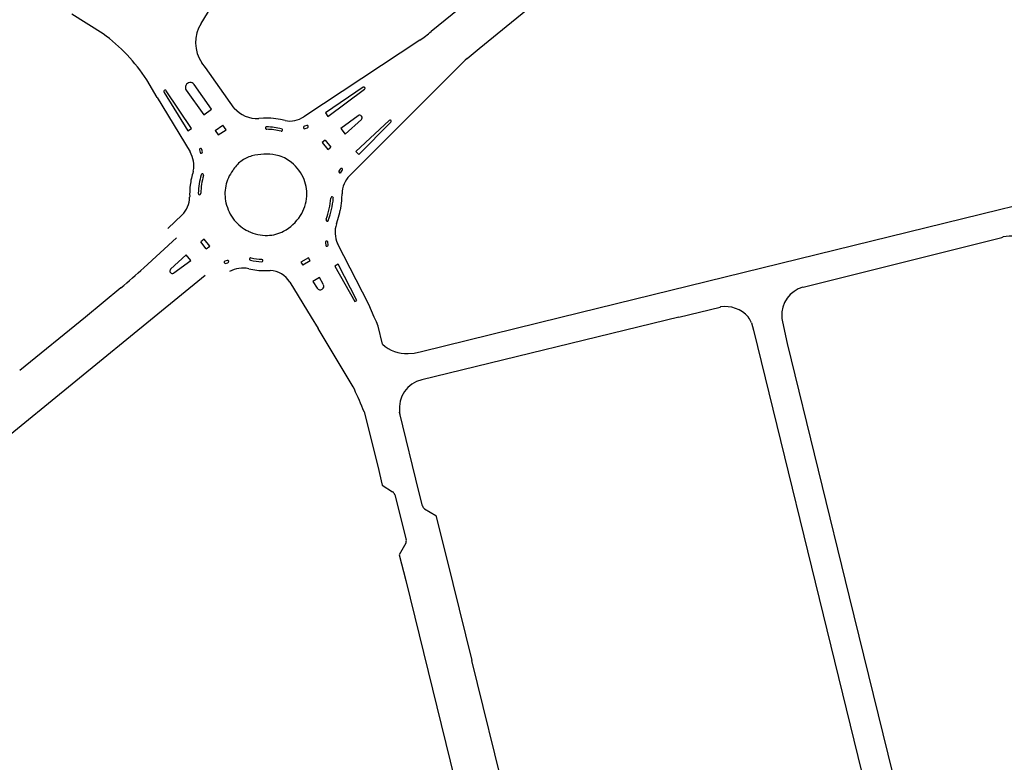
# Model space of a CAD drawing. Extents: x 148869 to 161638, y 453607 to 469810.
# Tile 1007 of 1056: x 159143 to 159145.04, y 459859.9 to 459861.44. Entities that reach past the tile are written whole.
import ezdxf

# ---------------------------------------------------------------- set-up
doc = ezdxf.new("R2010")
doc.units = 0
doc.layers.add('LKI_V01_KANTRIJWEG', color=252, linetype='CONTINUOUS')

msp = doc.modelspace()

# ---------------------------------------------------------------- linework, layer by layer
at = {"layer": 'LKI_V01_KANTRIJWEG'}
for p, q in [((159144.0209, 459861.4303), (159144.5074, 459861.8262)), ((159144.0209, 459861.4303), (159144.5074, 459861.8262)), ((159143.9604, 459861.4972), (159143.8547, 459861.411)), ((159143.9604, 459861.4972), (159143.8547, 459861.411)), ((159143.3779, 459861.4278), (159143.406, 459861.4736)), ((159143.3779, 459861.4278), (159143.406, 459861.4736)), ((159143.1746, 459861.4061), (159143.1096, 459861.447)), ((159143.1746, 459861.4061), (159143.1096, 459861.447)), ((159143.8308, 459861.393), (159143.5908, 459861.2345)), ((159143.8308, 459861.393), (159143.5908, 459861.2345)), ((159143.6856, 459861.1121), (159143.9144, 459861.3413)), ((159143.6856, 459861.1121), (159143.9144, 459861.3413)), ((159143.2869, 459861.2743), (159143.2649, 459861.3109)), ((159143.2869, 459861.2743), (159143.2649, 459861.3109)), ((159143.3995, 459861.2498), (159143.3633, 459861.301)), ((159143.3995, 459861.2498), (159143.3633, 459861.301)), ((159143.3469, 459861.2894), (159143.3832, 459861.2384)), ((159143.3469, 459861.2894), (159143.3832, 459861.2384)), ((159143.2869, 459861.2743), (159143.355, 459861.1616)), ((159143.2869, 459861.2743), (159143.355, 459861.1616)), ((159143.3832, 459861.2384), (159143.3995, 459861.2498)), ((159143.3832, 459861.2384), (159143.3995, 459861.2498)), ((159143.5073, 459861.2313), (159143.4972, 459861.2307)), ((159143.5073, 459861.2313), (159143.4972, 459861.2307)), ((159143.7033, 459861.2365), (159143.6675, 459861.21)), ((159143.7033, 459861.2365), (159143.6675, 459861.21)), ((159143.6765, 459861.1984), (159143.7098, 459861.2285)), ((159143.6765, 459861.1984), (159143.7098, 459861.2285)), ((159143.4066, 459861.2056), (159143.4228, 459861.2169)), ((159143.4066, 459861.2056), (159143.4228, 459861.2169)), ((159143.5968, 459861.2162), (159143.5921, 459861.2146)), ((159143.5968, 459861.2162), (159143.5921, 459861.2146)), ((159143.5935, 459861.2099), (159143.5983, 459861.2113)), ((159143.5935, 459861.2099), (159143.5983, 459861.2113)), ((159143.6675, 459861.21), (159143.6765, 459861.1984)), ((159143.6675, 459861.21), (159143.6765, 459861.1984)), ((159143.6351, 459861.186), (159143.6468, 459861.1715)), ((159143.6351, 459861.186), (159143.6468, 459861.1715)), ((159143.3744, 459861.1656), (159143.3757, 459861.1605)), ((159143.3744, 459861.1656), (159143.3757, 459861.1605)), ((159143.3804, 459861.1617), (159143.3795, 459861.1666)), ((159143.3804, 459861.1617), (159143.3795, 459861.1666)), ((159143.3616, 459861.1219), (159143.3615, 459861.1211)), ((159143.3616, 459861.1219), (159143.3615, 459861.1211)), ((159143.6661, 459861.126), (159143.6634, 459861.1219)), ((159143.6661, 459861.126), (159143.6634, 459861.1219)), ((159143.3827, 459861.1123), (159143.3829, 459861.113)), ((159143.3827, 459861.1123), (159143.3829, 459861.113)), ((159143.3551, 459861.0923), (159143.3544, 459861.0879)), ((159143.3551, 459861.0923), (159143.3544, 459861.0879)), ((159143.3719, 459861.0763), (159143.372, 459861.0755)), ((159143.3719, 459861.0763), (159143.372, 459861.0755)), ((159143.377, 459861.0753), (159143.377, 459861.076)), ((159143.377, 459861.0753), (159143.377, 459861.076)), ((159143.3541, 459861.0693), (159143.3539, 459861.0676)), ((159143.3541, 459861.0693), (159143.3539, 459861.0676)), ((159143.6695, 459861.0651), (159143.6699, 459861.075)), ((159143.6695, 459861.0651), (159143.6699, 459861.075)), ((159145.0324, 459861.0422), (159145.1431, 459861.0692)), ((159145.0324, 459861.0422), (159145.1431, 459861.0692)), ((159143.6663, 459861.0409), (159143.6673, 459861.0451)), ((159143.6663, 459861.0409), (159143.6673, 459861.0451)), ((159144.1232, 459860.8195), (159145.0324, 459861.0422)), ((159144.1232, 459860.8195), (159145.0324, 459861.0422)), ((159143.3386, 459861.031), (159143.3091, 459861.0027)), ((159143.3386, 459861.031), (159143.3091, 459861.0027)), ((159143.6369, 459861.0222), (159143.6367, 459861.0215)), ((159143.6369, 459861.0222), (159143.6367, 459861.0215)), ((159143.6583, 459861.0123), (159143.6612, 459861.0218)), ((159143.6583, 459861.0123), (159143.6612, 459861.0218)), ((159143.3266, 459860.9834), (159143.2588, 459860.9213)), ((159143.3266, 459860.9834), (159143.2588, 459860.9213)), ((159143.3882, 459860.9605), (159143.377, 459860.9752)), ((159143.3882, 459860.9605), (159143.377, 459860.9752)), ((159143.6353, 459860.9738), (159143.636, 459860.9674)), ((159143.6353, 459860.9738), (159143.636, 459860.9674)), ((159143.6409, 459860.9686), (159143.6404, 459860.9751)), ((159143.6409, 459860.9686), (159143.6404, 459860.9751)), ((159144.6252, 459860.8814), (159145.0371, 459860.9845)), ((159144.6252, 459860.8814), (159145.0371, 459860.9845)), ((159145.0371, 459860.9845), (159145.0403, 459860.9853)), ((159145.0371, 459860.9845), (159145.0403, 459860.9853)), ((159143.725, 459860.8452), (159143.6607, 459860.972)), ((159143.725, 459860.8452), (159143.6607, 459860.972)), ((159143.3471, 459860.948), (159143.3146, 459860.9184)), ((159143.3471, 459860.948), (159143.3146, 459860.9184)), ((159143.3211, 459860.9107), (159143.3562, 459860.9367)), ((159143.3211, 459860.9107), (159143.3562, 459860.9367)), ((159143.3562, 459860.9367), (159143.3471, 459860.948)), ((159143.3562, 459860.9367), (159143.3471, 459860.948)), ((159143.4319, 459860.9367), (159143.4269, 459860.9352)), ((159143.4319, 459860.9367), (159143.4269, 459860.9352)), ((159143.4811, 459860.942), (159143.4814, 459860.9419)), ((159143.4811, 459860.942), (159143.4814, 459860.9419)), ((159143.5034, 459860.939), (159143.5038, 459860.939)), ((159143.5034, 459860.939), (159143.5038, 459860.939)), ((159143.6039, 459860.9361), (159143.5883, 459860.9272)), ((159143.6039, 459860.9361), (159143.5883, 459860.9272)), ((159143.4285, 459860.9305), (159143.4332, 459860.932)), ((159143.4285, 459860.9305), (159143.4332, 459860.932)), ((159143.386, 459860.9055), (159143.2805, 459860.8195)), ((159143.386, 459860.9055), (159143.2805, 459860.8195)), ((159143.6233, 459860.9011), (159143.6095, 459860.8933)), ((159143.6233, 459860.9011), (159143.6095, 459860.8933)), ((159143.6095, 459860.8933), (159143.6183, 459860.8793)), ((159143.6095, 459860.8933), (159143.6183, 459860.8793)), ((159143.631, 459860.8872), (159143.6233, 459860.9011)), ((159143.631, 459860.8872), (159143.6233, 459860.9011)), ((159143.2117, 459860.8799), (159143.1379, 459860.8195)), ((159143.2117, 459860.8799), (159143.1379, 459860.8195)), ((159143.5616, 459860.8916), (159143.6058, 459860.8195)), ((159143.5616, 459860.8916), (159143.6058, 459860.8195)), ((159143.7367, 459860.8195), (159143.725, 459860.8452)), ((159143.7367, 459860.8195), (159143.725, 459860.8452)), ((159144.368, 459860.8195), (159144.4533, 459860.8402)), ((159144.368, 459860.8195), (159144.4533, 459860.8402)), ((159144.4541, 459860.8403), (159144.4533, 459860.8402)), ((159144.4541, 459860.8403), (159144.4533, 459860.8402)), ((159143.2805, 459860.8195), (159142.7604, 459860.3952)), ((159143.2805, 459860.8195), (159142.7604, 459860.3952)), ((159143.1379, 459860.8195), (159143.0017, 459860.7084)), ((159143.1379, 459860.8195), (159143.0017, 459860.7084)), ((159143.6058, 459860.8195), (159143.6204, 459860.7958)), ((159143.6058, 459860.8195), (159143.6204, 459860.7958)), ((159143.8342, 459860.7482), (159144.1232, 459860.8195)), ((159143.8342, 459860.7482), (159144.1232, 459860.8195)), ((159144.368, 459860.8195), (159143.8352, 459860.6895)), ((159144.368, 459860.8195), (159143.8352, 459860.6895)), ((159144.5116, 459860.8196), (159144.5117, 459860.8195)), ((159144.5116, 459860.8196), (159144.5117, 459860.8195)), ((159144.5125, 459860.8183), (159144.5117, 459860.8195)), ((159144.5125, 459860.8183), (159144.5117, 459860.8195)), ((159144.5183, 459860.8076), (159144.5228, 459860.7924)), ((159144.5183, 459860.8076), (159144.5228, 459860.7924)), ((159143.7903, 459860.6172), (159143.7891, 459860.6224)), ((159143.7903, 459860.6172), (159143.7891, 459860.6224)), ((159143.7792, 459860.4511), (159143.8027, 459860.358)), ((159143.7792, 459860.4511), (159143.8027, 459860.358))]:
    msp.add_line(p, q, dxfattribs=at)
for points in [[(159143.9288, 459861.3552), (159143.9539, 459861.3761), (159144.0209, 459861.4303)], [(159143.9288, 459861.3552), (159143.9539, 459861.3761), (159144.0209, 459861.4303)], [(159143.4465, 459861.2524), (159143.3869, 459861.3362), (159143.3794, 459861.3461)], [(159143.4465, 459861.2524), (159143.3869, 459861.3362), (159143.3794, 459861.3461)], [(159143.3012, 459861.2846), (159143.3503, 459861.2054), (159143.3576, 459861.2101), (159143.3056, 459861.2884)], [(159143.3012, 459861.2846), (159143.3503, 459861.2054), (159143.3576, 459861.2101), (159143.3056, 459861.2884)], [(159143.7137, 459861.2955), (159143.6355, 459861.2424), (159143.6404, 459861.2352), (159143.7167, 459861.2916)], [(159143.7137, 459861.2955), (159143.6355, 459861.2424), (159143.6404, 459861.2352), (159143.7167, 459861.2916)], [(159143.5517, 459861.2263), (159143.542, 459861.2286), (159143.5275, 459861.2306)], [(159143.5517, 459861.2263), (159143.542, 459861.2286), (159143.5275, 459861.2306)], [(159143.7677, 459861.2269), (159143.6982, 459861.1626), (159143.7043, 459861.1565), (159143.771, 459861.2232)], [(159143.7677, 459861.2269), (159143.6982, 459861.1626), (159143.7043, 459861.1565), (159143.771, 459861.2232)], [(159143.4066, 459861.2056), (159143.4128, 459861.1969), (159143.4296, 459861.2073), (159143.4228, 459861.2169)], [(159143.4066, 459861.2056), (159143.4128, 459861.1969), (159143.4296, 459861.2073), (159143.4228, 459861.2169)], [(159143.6351, 459861.186), (159143.6283, 459861.1809), (159143.6401, 459861.1662), (159143.6469, 459861.1716)], [(159143.6351, 459861.186), (159143.6283, 459861.1809), (159143.6401, 459861.1662), (159143.6469, 459861.1716)], [(159143.6678, 459861.1191), (159143.6676, 459861.1191), (159143.6703, 459861.1232)], [(159143.6678, 459861.1191), (159143.6676, 459861.1191), (159143.6703, 459861.1232)], [(159143.3882, 459860.9605), (159143.3959, 459860.9662), (159143.3842, 459860.9808), (159143.3773, 459860.9755), (159143.377, 459860.9752)], [(159143.3882, 459860.9605), (159143.3959, 459860.9662), (159143.3842, 459860.9808), (159143.3773, 459860.9755), (159143.377, 459860.9752)], [(159143.6039, 459860.9361), (159143.6004, 459860.9424), (159143.5845, 459860.9333), (159143.5883, 459860.9272)], [(159143.6039, 459860.9361), (159143.6004, 459860.9424), (159143.5845, 459860.9333), (159143.5883, 459860.9272)], [(159143.4765, 459860.9195), (159143.4976, 459860.9156), (159143.521, 459860.9155)], [(159143.4765, 459860.9195), (159143.4976, 459860.9156), (159143.521, 459860.9155)], [(159143.655, 459860.9251), (159143.6962, 459860.8514), (159143.7007, 459860.8536), (159143.662, 459860.9289), (159143.655, 459860.9251)], [(159143.655, 459860.9251), (159143.6962, 459860.8514), (159143.7007, 459860.8536), (159143.662, 459860.9289), (159143.655, 459860.9251)], [(159143.7535, 459860.763), (159143.7444, 459860.8006), (159143.7412, 459860.8098), (159143.7367, 459860.8195)], [(159143.7535, 459860.763), (159143.7444, 459860.8006), (159143.7412, 459860.8098), (159143.7367, 459860.8195)], [(159144.581, 459860.8195), (159144.5813, 459860.8162), (159144.5828, 459860.8092)], [(159144.581, 459860.8195), (159144.5813, 459860.8162), (159144.5828, 459860.8092)], [(159143.6954, 459860.6698), (159143.693, 459860.6745), (159143.6204, 459860.7958)], [(159143.6954, 459860.6698), (159143.693, 459860.6745), (159143.6204, 459860.7958)], [(159144.5228, 459860.7924), (159144.875, 459859.3534), (159144.9805, 459858.9284)], [(159144.5228, 459860.7924), (159144.875, 459859.3534), (159144.9805, 459858.9284)], [(159144.5828, 459860.8092), (159144.5925, 459860.7649), (159144.721, 459860.2401), (159145.0409, 459858.9391)], [(159144.5828, 459860.8092), (159144.5925, 459860.7649), (159144.721, 459860.2401), (159145.0409, 459858.9391)], [(159143.8069, 459860.7436), (159143.8192, 459860.7449), (159143.8342, 459860.7482)], [(159143.8069, 459860.7436), (159143.8192, 459860.7449), (159143.8342, 459860.7482)], [(159143.7155, 459860.623), (159143.7439, 459860.5102), (159143.7533, 459860.4708), (159143.7746, 459860.4575)], [(159143.7155, 459860.623), (159143.7439, 459860.5102), (159143.7533, 459860.4708), (159143.7746, 459860.4575)], [(159143.8367, 459860.4284), (159143.8299, 459860.4554), (159143.7891, 459860.6224)], [(159143.8367, 459860.4284), (159143.8299, 459860.4554), (159143.7891, 459860.6224)], [(159143.841, 459860.4219), (159143.8645, 459860.4083), (159143.8862, 459860.3204), (159143.9388, 459860.1078)], [(159143.841, 459860.4219), (159143.8645, 459860.4083), (159143.8862, 459860.3204), (159143.9388, 459860.1078)], [(159143.8018, 459860.3507), (159143.7885, 459860.3268), (159143.8017, 459860.2738), (159143.9215, 459859.7866), (159143.9313, 459859.7462), (159143.9538, 459859.7329)], [(159143.8018, 459860.3507), (159143.7885, 459860.3268), (159143.8017, 459860.2738), (159143.9215, 459859.7866), (159143.9313, 459859.7462), (159143.9538, 459859.7329)], [(159144.0088, 459859.7434), (159144.0228, 459859.7667), (159144.0099, 459859.8194), (159143.9388, 459860.1078)], [(159144.0088, 459859.7434), (159144.0228, 459859.7667), (159144.0099, 459859.8194), (159143.9388, 459860.1078)]]:
    msp.add_lwpolyline(points, dxfattribs=at)
for centre, radius, start, end in [((159143.4407, 459861.3881), 0.0744, 147.7179, 214.3857), ((159143.4407, 459861.3881), 0.0744, 147.7179, 214.3857), ((159142.9682, 459861.1199), 0.3529, 32.7708, 54.2033), ((159142.9682, 459861.1199), 0.3529, 32.7708, 54.2033), ((159143.7235, 459861.5603), 0.1987, 302.6667, 311.3029), ((159143.7235, 459861.5603), 0.1987, 302.6667, 311.3029), ((159144.5364, 459860.7113), 0.8853, 133.3402, 134.6355), ((159144.5364, 459860.7113), 0.8853, 133.3402, 134.6355), ((159143.355, 459861.2953), 0.01, 34.2918, 216.2394), ((159143.355, 459861.2953), 0.01, 34.2918, 216.2394), ((159143.3034, 459861.2865), 0.00291, 40.5377, 221.0925), ((159143.3034, 459861.2865), 0.00291, 40.5377, 221.0925), ((159143.7152, 459861.2935), 0.00244, 307.7618, 127.4326), ((159143.7152, 459861.2935), 0.00244, 307.7618, 127.4326), ((159143.4941, 459861.2936), 0.063, 220.8398, 272.7903), ((159143.4941, 459861.2936), 0.063, 220.8398, 272.7903), ((159143.5135, 459861.1215), 0.11, 82.7135, 93.2604), ((159143.5135, 459861.1215), 0.11, 82.7135, 93.2604), ((159143.5613, 459861.2777), 0.0523, 259.3978, 304.2909), ((159143.5613, 459861.2777), 0.0523, 259.3978, 304.2909), ((159143.7063, 459861.2323), 0.00516, 313.097, 125.0745), ((159143.7063, 459861.2323), 0.00516, 313.097, 125.0745), ((159143.7695, 459861.2252), 0.00249, 305.4577, 137.8286), ((159143.7695, 459861.2252), 0.00249, 305.4577, 137.8286), ((159143.5135, 459861.211), 0.00256, 80.5691, 274.9217), ((159143.5135, 459861.211), 0.00256, 80.5691, 274.9217), ((159143.511, 459861.0656), 0.1428, 76.8826, 88.9148), ((159143.511, 459861.0656), 0.1428, 76.8826, 88.9148), ((159143.5105, 459861.074), 0.1395, 75.8395, 88.6302), ((159143.5105, 459861.074), 0.1395, 75.8395, 88.6302), ((159143.5443, 459861.2069), 0.00242, 252.8279, 80.827), ((159143.5443, 459861.2069), 0.00242, 252.8279, 80.827), ((159143.5924, 459861.2121), 0.00248, 96.893, 296.124), ((159143.5924, 459861.2121), 0.00248, 96.893, 296.124), ((159143.5974, 459861.2137), 0.00256, 289.8107, 104.2959), ((159143.5974, 459861.2137), 0.00256, 289.8107, 104.2959), ((159143.3057, 459861.133), 0.057, 348.7699, 30.1079), ((159143.3057, 459861.133), 0.057, 348.7699, 30.1079), ((159143.3769, 459861.1662), 0.00259, 10.0003, 192.4894), ((159143.3769, 459861.1662), 0.00259, 10.0003, 192.4894), ((159143.378, 459861.1612), 0.00242, 196.6884, 12.2448), ((159143.378, 459861.1612), 0.00242, 196.6884, 12.2448), ((159143.5, 459861.0893), 0.066, 127.0752, 149.2259), ((159143.5, 459861.0893), 0.066, 127.0752, 149.2259), ((159143.4999, 459861.0895), 0.0658, 104.9078, 127.1107), ((159143.4999, 459861.0895), 0.0658, 104.9078, 127.1107), ((159143.5121, 459861.0442), 0.1127, 79.6837, 104.9625), ((159143.5121, 459861.0442), 0.1127, 79.6837, 104.9625), ((159143.5199, 459861.0866), 0.0696, 54.5464, 79.7698), ((159143.5199, 459861.0866), 0.0696, 54.5464, 79.7698), ((159143.5086, 459861.0707), 0.0891, 25.4508, 54.5761), ((159143.5086, 459861.0707), 0.0891, 25.4508, 54.5761), ((159143.5019, 459861.0748), 0.1479, 161.7464, 173.196), ((159143.5019, 459861.0748), 0.1479, 161.7464, 173.196), ((159143.5075, 459861.0749), 0.0803, 143.1482, 168.4839), ((159143.5075, 459861.0749), 0.0803, 143.1482, 168.4839), ((159143.6656, 459861.1206), 0.0026, 149.2733, 325.7335), ((159143.6656, 459861.1206), 0.0026, 149.2733, 325.7335), ((159143.6684, 459861.1248), 0.00253, 319.8075, 152.5597), ((159143.6684, 459861.1248), 0.00253, 319.8075, 152.5597), ((159143.5052, 459861.0738), 0.1334, 162.4128, 178.9281), ((159143.5052, 459861.0738), 0.1334, 162.4128, 178.9281), ((159143.5154, 459861.0729), 0.1384, 163.4479, 178.7042), ((159143.5154, 459861.0729), 0.1384, 163.4479, 178.7042), ((159143.3805, 459861.1136), 0.00246, 344.8441, 169.0618), ((159143.3805, 459861.1136), 0.00246, 344.8441, 169.0618), ((159143.5174, 459861.0748), 0.0794, 356.3533, 25.5076), ((159143.5174, 459861.0748), 0.0794, 356.3533, 25.5076), ((159143.7235, 459861.0742), 0.0536, 134.9822, 179.1436), ((159143.7235, 459861.0742), 0.0536, 134.9822, 179.1436), ((159143.5341, 459861.0757), 0.1801, 176.1171, 182.0338), ((159143.5341, 459861.0757), 0.1801, 176.1171, 182.0338), ((159143.3745, 459861.0753), 0.0025, 175.3429, 0.0667), ((159143.3745, 459861.0753), 0.0025, 175.3429, 0.0667), ((159143.5076, 459861.0742), 0.0805, 168.014, 193.318), ((159143.5076, 459861.0742), 0.0805, 168.014, 193.318), ((159143.3021, 459861.0677), 0.0517, 314.7439, 359.8521), ((159143.3021, 459861.0677), 0.0517, 314.7439, 359.8521), ((159143.5155, 459861.0758), 0.0885, 193.1355, 218.8086), ((159143.5155, 459861.0758), 0.0885, 193.1355, 218.8086), ((159143.5129, 459861.0749), 0.084, 327.2954, 356.4267), ((159143.5129, 459861.0749), 0.084, 327.2954, 356.4267), ((159143.4918, 459861.078), 0.1554, 338.9578, 355.5694), ((159143.4918, 459861.078), 0.1554, 338.9578, 355.5694), ((159143.4863, 459861.0786), 0.1659, 339.1872, 355.5125), ((159143.4863, 459861.0786), 0.1659, 339.1872, 355.5125), ((159143.6493, 459861.0659), 0.00251, 352.7263, 177.8982), ((159143.6493, 459861.0659), 0.00251, 352.7263, 177.8982), ((159143.5096, 459861.0725), 0.1601, 350.1481, 357.3539), ((159143.5096, 459861.0725), 0.1601, 350.1481, 357.3539), ((159143.5467, 459861.0626), 0.1215, 340.3852, 349.7146), ((159143.5467, 459861.0626), 0.1215, 340.3852, 349.7146), ((159143.5121, 459861.0729), 0.084, 218.6993, 244.2555), ((159143.5121, 459861.0729), 0.084, 218.6993, 244.2555), ((159143.5039, 459861.0806), 0.0946, 298.2586, 327.3375), ((159143.5039, 459861.0806), 0.0946, 298.2586, 327.3375), ((159143.6391, 459861.0206), 0.00257, 160.2133, 336.6392), ((159143.6391, 459861.0206), 0.00257, 160.2133, 336.6392), ((159143.5134, 459861.0752), 0.0867, 244.1204, 271.319), ((159143.5134, 459861.0752), 0.0867, 244.1204, 271.319), ((159143.5137, 459861.0624), 0.0739, 271.2986, 298.2359), ((159143.5137, 459861.0624), 0.0739, 271.2986, 298.2359), ((159143.7085, 459860.9951), 0.0531, 161.0608, 205.7554), ((159143.7085, 459860.9951), 0.0531, 161.0608, 205.7554), ((159143.6379, 459860.9741), 0.00266, 23.1728, 185.4817), ((159143.6379, 459860.9741), 0.00266, 23.1728, 185.4817), ((159145.0551, 459860.9256), 0.0615, 14.0958, 103.9496), ((159145.0551, 459860.9256), 0.0615, 14.0958, 103.9496), ((159143.6382, 459860.9689), 0.0027, 214.8932, 352.6283), ((159143.6382, 459860.9689), 0.0027, 214.8932, 352.6283), ((159143.4278, 459860.9329), 0.00248, 111.4545, 286.2197), ((159143.4278, 459860.9329), 0.00248, 111.4545, 286.2197), ((159143.4325, 459860.9344), 0.00245, 286.5873, 106.5873), ((159143.4325, 459860.9344), 0.00245, 286.5873, 106.5873), ((159143.4805, 459860.9396), 0.00245, 77.2769, 259.1865), ((159143.4805, 459860.9396), 0.00245, 77.2769, 259.1865), ((159143.5109, 459861.0703), 0.1366, 256.9558, 266.7142), ((159143.5109, 459861.0703), 0.1366, 256.9558, 266.7142), ((159143.5063, 459861.0462), 0.1072, 256.5515, 268.4298), ((159143.5063, 459861.0462), 0.1072, 256.5515, 268.4298), ((159143.5034, 459860.9364), 0.00257, 262.74, 81.5991), ((159143.5034, 459860.9364), 0.00257, 262.74, 81.5991), ((159142.228, 459862.0467), 1.5261, 310.1314, 312.4862), ((159142.228, 459862.0467), 1.5261, 310.1314, 312.4862), ((159143.318, 459860.9146), 0.00504, 131.9216, 306.8012), ((159143.318, 459860.9146), 0.00504, 131.9216, 306.8012), ((159143.4643, 459860.8662), 0.0547, 77.123, 120.08), ((159143.4643, 459860.8662), 0.0547, 77.123, 120.08), ((159143.5191, 459860.8659), 0.0497, 31.2133, 87.8309), ((159143.5191, 459860.8659), 0.0497, 31.2133, 87.8309), ((159143.6246, 459860.8833), 0.00747, 212.6736, 31.1095), ((159143.6246, 459860.8833), 0.00747, 212.6736, 31.1095), ((159144.642, 459860.8227), 0.0611, 106.0266, 182.9629), ((159144.642, 459860.8227), 0.0611, 106.0266, 182.9629), ((159144.4643, 459860.7784), 0.0627, 41.07, 99.3548), ((159144.4643, 459860.7784), 0.0627, 41.07, 99.3548), ((159144.4627, 459860.7841), 0.0603, 22.9226, 34.4418), ((159144.4627, 459860.7841), 0.0603, 22.9226, 34.4418), ((159143.8036, 459860.818), 0.0744, 227.6674, 272.5679), ((159143.8036, 459860.818), 0.0744, 227.6674, 272.5679), ((159143.8483, 459860.6312), 0.0598, 102.5711, 188.4292), ((159143.8483, 459860.6312), 0.0598, 102.5711, 188.4292), ((159143.0777, 459860.3762), 0.6839, 21.1598, 25.4294), ((159143.0777, 459860.3762), 0.6839, 21.1598, 25.4294), ((159143.7677, 459860.4478), 0.0119, 16.3368, 54.4307), ((159143.7677, 459860.4478), 0.0119, 16.3368, 54.4307), ((159143.8465, 459860.4302), 0.00993, 190.4284, 236.253), ((159143.8465, 459860.4302), 0.00993, 190.4284, 236.253), ((159143.7938, 459860.3555), 0.00932, 329.2863, 15.9246), ((159143.7938, 459860.3555), 0.00932, 329.2863, 15.9246)]:
    msp.add_arc(centre, radius, start, end, dxfattribs=at)

doc.saveas('drawing.dxf')
